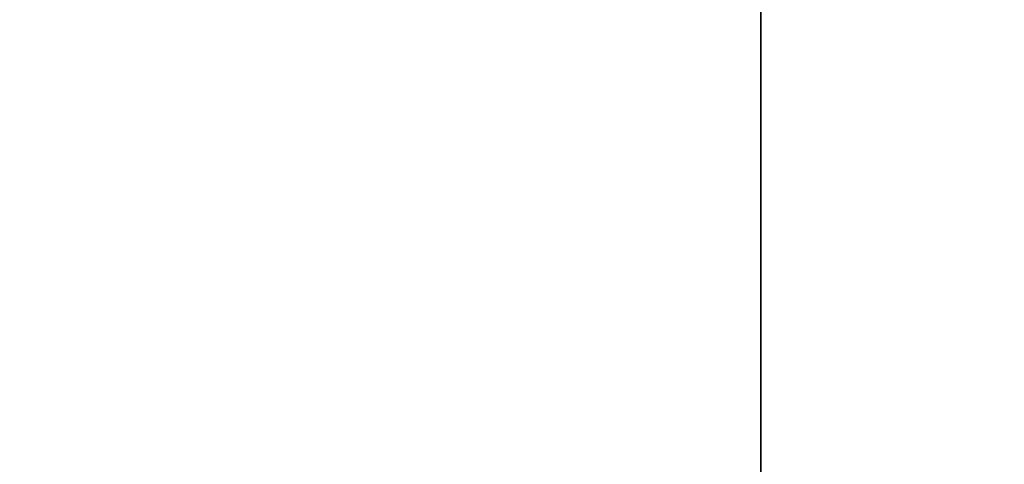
# Model space of a CAD drawing. Header units: millimetres. Extents: x -508 to 6708, y -115 to 193.
# Tile 296 of 656: x 323 to 369, y -1 to 20. Entities that reach past the tile are written whole.
import ezdxf

# ---------------------------------------------------------------- set-up
doc = ezdxf.new("R2010")
doc.units = ezdxf.units.MM
doc.layers.add('151', color=7, linetype='Continuous', true_color=0xffffff)

# ---------------------------------------------------------------- blocks, each defined once
blk = doc.blocks.new('UG_SURFACE_001')
at = {"layer": '151', "color": 252, "linetype": 'Continuous', "lineweight": 35}
for points in [[(507.5, -10, 2215.25), (507.5, 174.4, 2215.25), (-507.5, 174.4, 2215.25), (-507.5, -10, 2215.25)], [(-357.5, -10, 2065.25), (-357.5, 174.4, 2065.25), (357.5, 174.4, 2065.25), (357.5, -10, 2065.25)], [(357.5, -10, 2065.25), (357.5, 174.4, 2065.25), (357.5, 174.4, -7.75), (357.5, -10, -7.75)], [(357.5, -10, -7.75), (357.5, 174.4, -7.75), (507.5, 174.4, -7.75), (507.5, -10, -7.75)]]:
    blk.add_3dface(points, dxfattribs=at)

msp = doc.modelspace()

# ---------------------------------------------------------------- linework, layer by layer
at = {"layer": '151', "color": 253, "linetype": 'Continuous', "lineweight": -3}
for p, q in [((357.5, -10, 2065.25), (357.5, 174.4, 2065.25)), ((357.5, 174.4, -7.75), (357.5, -10, -7.75))]:
    msp.add_line(p, q, dxfattribs=at)

# ---------------------------------------------------------------- block references
msp.add_blockref('UG_SURFACE_001', (0, 0), dxfattribs=at)

doc.saveas('drawing.dxf')
